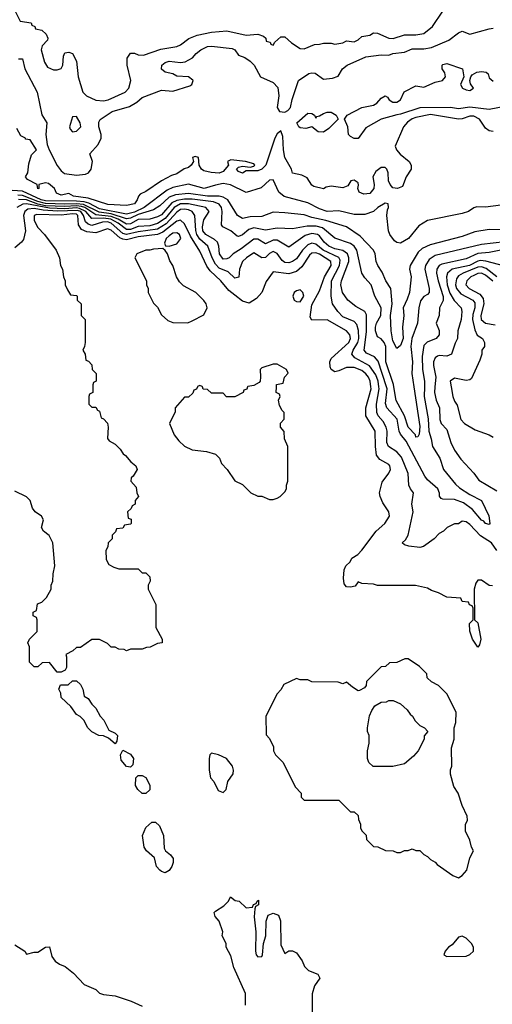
# Model space of a CAD drawing. Header units: inches. Extents: x 2348341 to 2479810, y 460419 to 613669.
# Tile 585 of 656: x 2432516 to 2434966, y 566794 to 571906. Entities that reach past the tile are written whole.
import ezdxf

# ---------------------------------------------------------------- set-up
doc = ezdxf.new("R2010")
doc.units = ezdxf.units.IN
doc.header["$MEASUREMENT"] = 0
doc.layers.add('C4536', color=7, linetype='Continuous')
doc.layers.add('C4537', color=7, linetype='Continuous')

msp = doc.modelspace()

# ---------------------------------------------------------------- linework, layer by layer
at = {"layer": 'C4536', "color": 2}
for points, elevation in [([(2432894, 570000), (2432894, 569970), (2432878, 569962), (2432874, 569950), (2432874, 569910), (2432890, 569894), (2432910, 569894), (2432918, 569878), (2432930, 569874), (2432938, 569838), (2432950, 569834), (2432970.7, 569810.7), (2432974.8, 569790), (2432971.3, 569731.3), (2432979.6, 569719.6), (2433010, 569702), (2433036.9, 569676.9), (2433051.6, 569651.6), (2433063.6, 569643.6), (2433092, 569610), (2433118, 569590), (2433124.7, 569570), (2433103.6, 569536.4), (2433092.7, 569527.3), (2433092, 569510), (2433119.6, 569479.6), (2433122, 569450), (2433132, 569430), (2433114, 569410), (2433114, 569390), (2433098, 569382), (2433092.7, 569367.3), (2433074, 569350), (2433078, 569318), (2433092.7, 569312.7), (2433094, 569290), (2433090, 569286), (2433058, 569282), (2433050, 569266), (2433018, 569262), (2433012.7, 569247.3), (2432994, 569230), (2432994, 569210), (2432974, 569190), (2432971.6, 569168.4), (2432962, 569150), (2432963.6, 569103.6), (2432978, 569078), (2433003.6, 569063.6), (2433030, 569054), (2433130, 569054), (2433150, 569034), (2433170, 569034), (2433190, 569014), (2433192, 568990), (2433182, 568970), (2433182, 568950), (2433222, 568870), (2433222, 568750), (2433254, 568690), (2433254, 568670), (2433230, 568668), (2433191.6, 568648.4), (2433172.7, 568647.3), (2433150, 568638), (2433090, 568638), (2433070, 568628.7), (2433056.4, 568636.4), (2433030, 568638), (2433010, 568648), (2432990, 568648.7), (2432970, 568668), (2432930, 568688), (2432890, 568688), (2432830, 568646), (2432810, 568646), (2432791.6, 568628.4), (2432754, 568610), (2432758, 568598), (2432758, 568542), (2432751.3, 568528.7), (2432730, 568518), (2432710, 568518), (2432670, 568568), (2432632.7, 568567.3), (2432610, 568546), (2432590, 568546), (2432566, 568570), (2432566, 568650), (2432558, 568670), (2432566, 568690), (2432606, 568730), (2432606, 568790), (2432602, 568802), (2432586, 568810), (2432586, 568830), (2432602, 568838), (2432607.3, 568872.7), (2432630, 568882), (2432654.6, 568905.4), (2432678, 568950), (2432678, 568970), (2432688, 568990), (2432688.4, 569028.4), (2432698, 569070), (2432688, 569190), (2432668.4, 569228.4), (2432638, 569250), (2432628, 569270), (2432638, 569310), (2432628.9, 569328.9), (2432595.3, 569350), (2432582, 569370), (2432568.9, 569408.9), (2432550, 569428), (2432490, 569458)], 62), ([(2433437.3, 570000), (2433432.7, 569987.3), (2433418, 569982), (2433412.7, 569967.3), (2433390, 569946), (2433370, 569946), (2433322, 569890), (2433322, 569870), (2433292, 569810), (2433316, 569750), (2433339.8, 569719.8), (2433370, 569692), (2433410, 569672), (2433483.6, 569663.6), (2433530.9, 569650.9), (2433552, 569630), (2433561, 569601), (2433590.9, 569570.9), (2433631.6, 569511.6), (2433670, 569492), (2433714, 569450), (2433750, 569432), (2433770, 569432), (2433810, 569414), (2433830, 569414), (2433850, 569422), (2433866, 569430), (2433890, 569454), (2433898, 569470), (2433898, 569490), (2433906, 569510), (2433906, 569690), (2433888, 569730), (2433887.3, 569767.3), (2433868, 569790), (2433868.4, 569811.6), (2433887.3, 569832.7), (2433887.3, 569867.3), (2433876.4, 569876.4), (2433863.1, 569903.1), (2433858, 569930), (2433866, 569950), (2433862, 569962), (2433846, 569970), (2433846.9, 570000)], 66), ([(2433697.3, 570000), (2433692.7, 569987.3), (2433678, 569982), (2433674, 569970), (2433630, 569948), (2433588.4, 569948.4), (2433570, 569966), (2433510, 569966), (2433490, 569986), (2433467.3, 569987.3), (2433462.7, 570000)], 66), ([(2434967.3, 568967.3), (2434950, 568968), (2434910, 568995.3), (2434890, 568995.3), (2434879.8, 568980.2), (2434871, 568950), (2434874, 568790), (2434890, 568774), (2434906, 568690), (2434899.6, 568660.4), (2434890, 568648), (2434864, 568690), (2434848.7, 568731.3), (2434848.4, 568771.6), (2434866, 568790), (2434866, 568850), (2434862, 568862), (2434848, 568868), (2434842, 568882), (2434810, 568886), (2434802, 568902), (2434730, 568908), (2434686, 568930), (2434650, 568942), (2434630, 568955.3), (2434568.4, 568968.4), (2434370, 568968.7), (2434350, 568975.3), (2434290, 568978), (2434270, 568988), (2434254.8, 568965.2), (2434230, 568959), (2434210, 568962), (2434197.2, 568977.2), (2434193.6, 569006.4), (2434198, 569050), (2434206, 569070), (2434228.4, 569091.6), (2434238, 569110), (2434268, 569130), (2434290, 569151.3), (2434364, 569250), (2434409, 569290), (2434432.5, 569327.5), (2434429, 569350), (2434398, 569398), (2434384, 569430), (2434381.2, 569450), (2434395.5, 569504.5), (2434430, 569551.3), (2434438, 569570), (2434435.1, 569590), (2434430, 569596), (2434382.4, 569622.4), (2434365.8, 569645.8), (2434359.7, 569690), (2434358.7, 569770), (2434309.6, 569850), (2434309.7, 569890), (2434337.6, 569990), (2434336.4, 570000)], 62), ([(2434989.7, 569149.7), (2434960.9, 569190), (2434905.4, 569225.4), (2434850, 569285.2), (2434830, 569299), (2434810, 569302), (2434790, 569288.7), (2434770, 569288), (2434731.1, 569268.9), (2434712, 569250), (2434690, 569238), (2434664.7, 569210), (2434608.5, 569171.5), (2434590, 569165.1), (2434532.9, 569172.9), (2434510, 569179), (2434499, 569190), (2434515.1, 569204.9), (2434529.5, 569230.5), (2434555.1, 569350), (2434549.4, 569390), (2434557.2, 569450), (2434541.2, 569470), (2434532.7, 569490), (2434529.4, 569550), (2434494.6, 569634.6), (2434470, 569662), (2434427.3, 569690), (2434418.7, 569710), (2434420.5, 569770), (2434415.8, 569790), (2434399.8, 569819.8), (2434373.3, 569850), (2434366.7, 569866.7), (2434364.7, 569910), (2434379.3, 569990), (2434377.8, 570000)], 58), ([(2434614, 570000), (2434612.9, 569950), (2434634, 569834), (2434636.5, 569770), (2434648.9, 569730), (2434654.9, 569690), (2434693.4, 569630), (2434712, 569570), (2434774.9, 569494.9), (2434795.9, 569475.9), (2434850, 569440.4), (2434910.6, 569410), (2434947.3, 569330), (2434953.4, 569290), (2434950, 569285.2), (2434930, 569289.5), (2434921.5, 569301.5), (2434910, 569307), (2434863.1, 569363.1), (2434816.8, 569396.8), (2434770, 569414), (2434710, 569416), (2434700.1, 569420.1), (2434692.1, 569432.1), (2434692.1, 569447.9), (2434682.9, 569470), (2434630, 569517), (2434615.6, 569535.6), (2434518.4, 569718.4), (2434490, 569753.2), (2434483, 569770), (2434472.3, 569832.3), (2434418.7, 569890), (2434412.8, 569912.8), (2434421.4, 569990), (2434418.1, 570000)], 54), ([(2434559.4, 570000), (2434590, 569794), (2434586.4, 569753.6), (2434579.6, 569740.4), (2434570, 569738), (2434567, 569750), (2434529.8, 569789.8), (2434509.9, 569849.8), (2434467.9, 569928), (2434455, 570000)], 50), ([(2434668.5, 570000), (2434665.7, 569970), (2434674, 569930), (2434692.7, 569890), (2434694, 569830), (2434701, 569810), (2434730, 569778), (2434750.6, 569710), (2434770, 569671), (2434803.4, 569623.4), (2434870, 569551.3), (2434895.3, 569515.3), (2434990, 569460.5)], 58), ([(2434751.9, 570000), (2434760.5, 569950), (2434770, 569924.7), (2434784, 569904), (2434802, 569830), (2434821, 569810), (2434876.3, 569776.3), (2434950, 569751.3), (2434970, 569738)], 62), ([(2433686, 566790), (2433686, 566850), (2433625.6, 566985.6), (2433610, 567046), (2433586, 567090), (2433586, 567110), (2433566, 567150), (2433568, 567170), (2433550, 567226), (2433529.1, 567249.1), (2433524, 567270), (2433530, 567278), (2433574.6, 567305.4), (2433598, 567330), (2433608.4, 567351.6), (2433632.7, 567332.7), (2433654, 567330), (2433690, 567294), (2433722, 567298), (2433727.3, 567312.7), (2433742, 567318), (2433746, 567330), (2433754, 567334), (2433754, 567310), (2433738, 567302), (2433734, 567290), (2433731, 567249), (2433739.1, 567170), (2433738.4, 567070), (2433741.6, 567050), (2433750, 567040.5), (2433770, 567042), (2433775.1, 567050), (2433778.7, 567110), (2433791, 567150), (2433793.9, 567226.1), (2433802.9, 567257.1), (2433830, 567267.7), (2433857.5, 567257.5), (2433868.2, 567228.2), (2433870, 567102), (2433890, 567058), (2433911.6, 567071.6), (2433930, 567072), (2433950, 567062), (2433979.8, 567019.8), (2433992, 566990), (2434012, 566970), (2434062, 566950), (2434071.3, 566930), (2434044.7, 566890), (2434031.6, 566848.4), (2434031.3, 566750)], 62), ([(2432490, 567102), (2432542, 567070), (2432550, 567054), (2432590, 567064.7), (2432610, 567064.7), (2432650, 567091.3), (2432670, 567092), (2432682.8, 567042.8), (2432698.8, 567018.8), (2432722, 567002), (2432750.4, 566990.4), (2432795.2, 566955.2), (2432850, 566896), (2432910, 566870.8), (2432930, 566851), (2432950, 566844.7), (2433010, 566838), (2433094, 566810), (2433150, 566784.7)], 62)]:
    msp.add_lwpolyline(points, dxfattribs=dict(at, elevation=elevation))
for points, elevation in [([(2434530, 568588), (2434512.7, 568587.3), (2434470, 568568), (2434432.7, 568567.3), (2434411.6, 568548.4), (2434390, 568546), (2434314, 568470), (2434312, 568450), (2434303.6, 568436.4), (2434276.9, 568423.1), (2434270, 568422), (2434240.2, 568440.2), (2434210, 568466), (2434190, 568458), (2434167.3, 568467.3), (2434030, 568468), (2434010, 568478), (2433970, 568478), (2433950, 568486), (2433885.4, 568454.6), (2433870, 568426), (2433850, 568406), (2433792, 568290), (2433792.7, 568192.7), (2433810, 568174), (2433832, 568130), (2433832, 568110), (2433842, 568090), (2433882, 568050), (2433943.6, 567923.6), (2433974, 567890), (2433974, 567870), (2433990, 567854), (2434170, 567854), (2434230, 567794), (2434250, 567794), (2434270, 567774), (2434272.7, 567752.7), (2434282, 567730), (2434282, 567710), (2434290, 567694), (2434311.6, 567671.6), (2434314, 567650), (2434350, 567614), (2434371.6, 567611.6), (2434412.7, 567592.7), (2434451.6, 567591.6), (2434470, 567582), (2434490, 567582), (2434510, 567592), (2434530, 567592), (2434550, 567602), (2434570, 567592), (2434590, 567592), (2434610, 567572), (2434630, 567562), (2434645.4, 567545.4), (2434670, 567532), (2434679.6, 567519.6), (2434762, 567462), (2434790, 567451.3), (2434810, 567462), (2434834, 567490), (2434850, 567554), (2434868, 567590), (2434858, 567610), (2434850, 567646), (2434827.3, 567692.7), (2434827.3, 567727.3), (2434838, 567750), (2434835.3, 567770), (2434810, 567826), (2434788.7, 567890), (2434765.6, 567925.6), (2434749.1, 567989.1), (2434749.1, 568010.9), (2434755.3, 568030), (2434754.6, 568125.4), (2434768.7, 568170), (2434768, 568230), (2434776.4, 568256.4), (2434778, 568310), (2434730, 568406), (2434686, 568450), (2434650, 568468), (2434628.9, 568488.9), (2434626, 568510), (2434588.4, 568548.4)], 66), ([(2433010, 568146), (2432976.4, 568176.4), (2432950, 568188), (2432926, 568190), (2432890, 568208), (2432868, 568230), (2432848.4, 568268.4), (2432828.4, 568288.4), (2432810, 568298), (2432780.4, 568340.4), (2432730, 568386), (2432728, 568410), (2432718, 568430), (2432727.3, 568452.7), (2432767.3, 568452.7), (2432790, 568474), (2432810, 568474), (2432830, 568454), (2432842, 568430), (2432850, 568394), (2432870, 568382), (2432890, 568352), (2432910.9, 568330.9), (2432932, 568290), (2432952, 568270), (2432978, 568218), (2433010, 568202), (2433022, 568190), (2433019.6, 568160.4)], 62), ([(2434348.4, 568028.4), (2434326, 568050), (2434318, 568070), (2434318, 568110), (2434328, 568150), (2434328, 568190), (2434318, 568210), (2434318, 568230), (2434328.9, 568291.1), (2434340.4, 568319.6), (2434356.4, 568343.6), (2434390, 568362), (2434416.4, 568363.6), (2434430, 568372), (2434451.6, 568371.6), (2434490, 568354), (2434523.6, 568323.6), (2434539.6, 568299.6), (2434552, 568290), (2434565.4, 568265.4), (2434590, 568242), (2434614, 568230), (2434632, 568210), (2434612.7, 568187.3), (2434612, 568170), (2434582, 568110), (2434558, 568082), (2434510, 568042), (2434450, 568028.7)], 66), ([(2433090, 568026), (2433070, 568028), (2433042, 568062), (2433038, 568090), (2433050, 568114), (2433090, 568092), (2433104.7, 568070), (2433102, 568038)], 62), ([(2433510, 568098), (2433502, 568090), (2433498, 568070), (2433498, 568010), (2433504.7, 567970), (2433522, 567950), (2433544.7, 567904.7), (2433570, 567894), (2433586, 567910), (2433595.3, 567950), (2433622, 567990), (2433624, 568010), (2433619, 568030), (2433588, 568070), (2433546, 568090)], 66), ([(2433150, 567888.7), (2433128, 567910), (2433115.3, 567930), (2433118, 567970), (2433130, 567982), (2433150, 567982), (2433170, 567971.3), (2433190, 567932), (2433190, 567908), (2433170, 567888.7)], 62), ([(2433270, 567477.2), (2433250, 567482.7), (2433241.2, 567490), (2433225.1, 567510), (2433215.1, 567555.1), (2433172.7, 567590), (2433160.9, 567610), (2433152.7, 567670), (2433170, 567712), (2433200.4, 567739.6), (2433219.6, 567739.6), (2433241, 567721), (2433260.7, 567670), (2433264.1, 567604.1), (2433271, 567590), (2433298, 567570), (2433310.7, 567550.7), (2433310.6, 567530), (2433304, 567510), (2433290, 567488.7)], 62), ([(2434810, 567148), (2434790, 567142), (2434757.3, 567102.7), (2434738, 567090), (2434722, 567070), (2434714, 567050), (2434730, 567042), (2434830, 567044.7), (2434850, 567052), (2434868, 567070), (2434868, 567090), (2434858, 567110), (2434830, 567138)], 66)]:
    msp.add_lwpolyline(points, close=True, dxfattribs=dict(at, elevation=elevation))
at = {"layer": 'C4537', "color": 2}
for points, elevation in [([(2432492, 571950), (2432518, 571898), (2432574, 571890), (2432578, 571878), (2432594, 571870), (2432598, 571858), (2432630, 571852), (2432652, 571830), (2432662, 571810), (2432659.6, 571800.4), (2432632, 571770), (2432626, 571750), (2432644.5, 571684.5), (2432659.6, 571659.6), (2432690, 571644.7), (2432710, 571644.7), (2432730, 571652), (2432739, 571670), (2432743.1, 571716.9), (2432750, 571734), (2432770, 571738), (2432790, 571731), (2432810.5, 571690.5), (2432819.3, 571610), (2432843, 571530), (2432861, 571510), (2432910, 571488.8), (2432950, 571484.2), (2432974, 571490), (2433062, 571530), (2433081.2, 571550), (2433092, 571590), (2433072.3, 571670), (2433073.2, 571706.8), (2433090, 571731.3), (2433110, 571731.3), (2433130, 571722.8), (2433158, 571722), (2433247.3, 571752.7), (2433330, 571767.3), (2433350, 571774.8), (2433391.5, 571808.5), (2433434.9, 571825.1), (2433510, 571841.6), (2433590, 571847.7), (2433690, 571825.5), (2433750, 571831.3), (2433779.8, 571819.8), (2433792, 571810), (2433794, 571794), (2433814, 571790), (2433818, 571778), (2433830, 571774), (2433838, 571790), (2433870, 571816), (2433890, 571816), (2433924.9, 571784.9), (2433970, 571756), (2433990, 571754.8), (2434043.1, 571776.9), (2434070, 571778), (2434090, 571784.7), (2434130, 571784.7), (2434150, 571778), (2434190, 571786), (2434210, 571796), (2434250, 571791.3), (2434270, 571801), (2434290, 571818), (2434330, 571826), (2434350, 571838), (2434370, 571836), (2434430, 571810.7), (2434451.7, 571808.3), (2434510, 571827.7), (2434570, 571826.4), (2434610, 571834.9), (2434656, 571870), (2434710, 571950.8)], 42), ([(2432510, 571702), (2432530, 571702), (2432542.8, 571650), (2432606.8, 571530), (2432630, 571411.3), (2432656, 571370), (2432650.4, 571310), (2432658, 571258), (2432667.7, 571230), (2432709.2, 571149.2), (2432730, 571120.5), (2432747.6, 571107.6), (2432810, 571099), (2432857, 571103), (2432871.8, 571110), (2432885.1, 571130), (2432892.7, 571170), (2432879, 571210), (2432922, 571258), (2432938.4, 571290), (2432938.4, 571310), (2432926, 571350), (2432926, 571374), (2432932.3, 571387.7), (2432994, 571430), (2433084.2, 571455.8), (2433122.7, 571477.3), (2433150, 571502), (2433250, 571540.7), (2433310, 571534.8), (2433398, 571562), (2433408.7, 571570), (2433415.3, 571590), (2433412.5, 571592.5), (2433390, 571609), (2433330, 571613.2), (2433310, 571624), (2433270, 571633.2), (2433250, 571649), (2433253.2, 571670), (2433270, 571684), (2433290, 571690.3), (2433350, 571683), (2433373.8, 571686.2), (2433412.1, 571707.9), (2433430, 571730.7), (2433454, 571750), (2433490, 571766), (2433510, 571768.2), (2433616.7, 571756.7), (2433631, 571750), (2433650, 571722), (2433682, 571710), (2433710, 571691), (2433730.7, 571670), (2433764, 571610), (2433830, 571579.5), (2433854, 571554), (2433858.7, 571510), (2433850.5, 571450), (2433862, 571430), (2433890, 571426), (2433906.2, 571433.8), (2433919.5, 571450), (2433927.8, 571492.2), (2433961.2, 571590), (2434014.2, 571625.8), (2434030, 571630.6), (2434047.7, 571627.7), (2434090, 571596.3), (2434138, 571602), (2434167, 571613), (2434189.3, 571650), (2434214, 571670), (2434310, 571713), (2434390, 571722.8), (2434430, 571721), (2434449.6, 571730.4), (2434510, 571737.6), (2434550, 571753.7), (2434610, 571754.4), (2434650, 571761.3), (2434740.5, 571799.5), (2434790, 571837.3), (2434810, 571846), (2434850, 571830.8), (2434950, 571859.1), (2434970, 571861.6)], 38), ([(2435030, 571456), (2434950, 571439.7), (2434850, 571451.1), (2434790, 571442.9), (2434749.6, 571449.7), (2434590, 571448.6), (2434490, 571414.5), (2434470, 571412.7), (2434390, 571389.5), (2434310, 571345.2), (2434270, 571289), (2434250, 571289.3), (2434230, 571299.3), (2434220.9, 571310), (2434217, 571350), (2434199, 571390), (2434213.2, 571410), (2434289.7, 571450.3), (2434350, 571461.3), (2434367, 571473), (2434390, 571498.8), (2434410, 571511.3), (2434422.8, 571502.8), (2434430.8, 571490), (2434450, 571478), (2434470, 571478), (2434489.2, 571490), (2434509.5, 571530.5), (2434570, 571562), (2434610, 571556), (2434670, 571581), (2434708, 571590), (2434724, 571610), (2434719, 571630), (2434705.2, 571650), (2434705.2, 571670), (2434710, 571673.4), (2434730, 571678), (2434810.6, 571650.6), (2434818.8, 571610), (2434801, 571570), (2434812, 571550), (2434830, 571541), (2434850, 571538), (2434868, 571550), (2434852.3, 571572.3), (2434848.7, 571590), (2434854.5, 571610), (2434860.8, 571619.2), (2434885.9, 571634.1), (2434910, 571637.6), (2434933.4, 571633.4), (2434944, 571624), (2434950, 571604.7), (2434970, 571586.8)], 34), ([(2434970, 571325.2), (2434950, 571329.4), (2434930, 571342.7), (2434899.5, 571390), (2434870, 571404.7), (2434850, 571404.7), (2434810, 571391), (2434790, 571389.8), (2434645.9, 571414.1), (2434570, 571398.5), (2434550, 571391), (2434526.4, 571373.6), (2434505.5, 571350), (2434461.7, 571250), (2434468.5, 571230), (2434487.9, 571207.9), (2434534.9, 571170), (2434546, 571150), (2434546, 571130), (2434519.1, 571090), (2434499.6, 571040.4), (2434474, 571030), (2434450, 571033.2), (2434436, 571050), (2434427.8, 571070), (2434426.3, 571110), (2434418.4, 571130), (2434410, 571137.6), (2434390, 571138.9), (2434362, 571118), (2434346.4, 571090), (2434353.7, 571050), (2434352.2, 571030), (2434330, 571002.9), (2434299.3, 570999.3), (2434275.3, 571010), (2434268, 571030), (2434272.7, 571047.3), (2434270, 571058), (2434250, 571072.7), (2434231.6, 571068.4), (2434217.3, 571042.7), (2434190, 571033.2), (2434130, 571041.2), (2434104, 571036), (2434090, 571028), (2434040.4, 571040.4), (2434030, 571046), (2434005.6, 571085.6), (2433978, 571098), (2433929.4, 571109.4), (2433925.2, 571130), (2433889.7, 571189.7), (2433882.6, 571230), (2433879.2, 571299.2), (2433870, 571329.2), (2433850, 571313.6), (2433837.8, 571290), (2433791.6, 571150), (2433770, 571129.7), (2433750, 571120.9), (2433690, 571121.2), (2433670, 571109.6), (2433650, 571117.2), (2433639.3, 571130), (2433650, 571140.7), (2433670, 571144.9), (2433710, 571141), (2433730, 571144.7), (2433734, 571150), (2433730, 571158), (2433686, 571170), (2433610, 571179), (2433592, 571170), (2433598.8, 571150), (2433570, 571117), (2433550, 571108.7), (2433508.1, 571111.9), (2433470, 571122), (2433458.4, 571130), (2433446, 571150), (2433442, 571190), (2433424.9, 571195.1), (2433412, 571190), (2433416, 571170), (2433404, 571150), (2433390, 571138), (2433368.6, 571131.4), (2433330, 571106), (2433302.8, 571097.2), (2433250.4, 571069.6), (2433170, 571013.2), (2433140.7, 570999.3), (2433130.7, 570989.3), (2433124.7, 570970), (2433110.8, 570950), (2433070, 570940.9), (2432973.1, 570946.9), (2432870, 570979.3), (2432794, 570990), (2432770, 571004), (2432730, 570994), (2432706, 571006), (2432695.3, 571030), (2432665.4, 571054.6), (2432650, 571058), (2432614, 571050), (2432614, 571030), (2432610, 571028), (2432606, 571050), (2432556.4, 571076.4), (2432546, 571090), (2432558, 571110), (2432563.1, 571156.9), (2432576.5, 571203.5), (2432602, 571230), (2432570, 571282), (2432546, 571286), (2432546, 571290), (2432522, 571302), (2432500.1, 571340.1)], 38), ([(2435090, 570952.7), (2434930, 570932.7), (2434886.4, 570933.6), (2434870, 570928.7), (2434842, 570910), (2434810, 570899), (2434630, 570864), (2434585.2, 570834.8), (2434530.7, 570770), (2434490, 570745.1), (2434470, 570749.3), (2434458, 570758), (2434434.3, 570790), (2434427.3, 570810), (2434419.3, 570890), (2434422, 570918), (2434428, 570930), (2434426, 570950), (2434410, 570954), (2434372, 570930), (2434350.7, 570909.3), (2434304.9, 570895.1), (2434250, 570895.1), (2434170, 570913), (2434110, 570910.8), (2434070, 570923.1), (2434010, 570955.4), (2433887.2, 570987.2), (2433858.4, 571010), (2433830, 571074), (2433810, 571072.7), (2433767.7, 571032.3), (2433690, 571009.2), (2433607.9, 571047.9), (2433570, 571054.7), (2433530, 571047.6), (2433471.4, 571028.6), (2433390, 571051.3), (2433310, 571035.1), (2433279.6, 571020.4), (2433161.1, 570930), (2433110, 570907), (2433070, 570897), (2432930, 570923.9), (2432873, 570953), (2432850, 570959.5), (2432810, 570963.7), (2432650, 570965.6), (2432626.4, 570970), (2432530, 571015.2), (2432450, 571020.7)], 42), ([(2435010, 570814.5), (2434950, 570816.2), (2434876.1, 570803.9), (2434810, 570779.5), (2434643.8, 570736.2), (2434601.5, 570718.5), (2434580.6, 570699.4), (2434539.5, 570630), (2434536.4, 570610), (2434544.6, 570570), (2434535.8, 570490), (2434525, 570455.1), (2434503.1, 570410), (2434506.7, 570370), (2434500.5, 570310), (2434503, 570250), (2434490, 570214), (2434470, 570198), (2434450, 570239), (2434440.9, 570290), (2434437.7, 570370), (2434446, 570430), (2434439.1, 570510), (2434413.7, 570550), (2434395.5, 570595.5), (2434371.8, 570630), (2434363.6, 570650), (2434359.3, 570690), (2434349.2, 570710), (2434281.1, 570781.1), (2434209.7, 570829.7), (2434103.1, 570863.1), (2434030, 570878.3), (2433990, 570893), (2433890, 570903.6), (2433830, 570906.6), (2433770, 570883.6), (2433710, 570882.9), (2433670, 570874.5), (2433644.5, 570890), (2433594, 570970), (2433570, 570984.8), (2433549.8, 570989.8), (2433489.9, 570989.9), (2433390, 571004), (2433323.4, 570996.6), (2433290, 570984.2), (2433241.2, 570938.8), (2433210, 570918), (2433130, 570894.1), (2433090, 570874.7), (2433070, 570872.2), (2432990, 570897.6), (2432926.8, 570906.8), (2432845.6, 570945.6), (2432810, 570950), (2432750, 570947.3), (2432650, 570951), (2432610, 570961.6), (2432530, 570993.5), (2432505, 570995)], 46), ([(2434418.1, 570000), (2434373.8, 570133.8), (2434354.9, 570154.9), (2434314, 570174), (2434301.3, 570190), (2434314.4, 570285.6), (2434314.1, 570374.1), (2434304.5, 570390), (2434257.5, 570417.5), (2434216, 570450), (2434189.6, 570490), (2434181.3, 570530), (2434184.7, 570550), (2434221.5, 570650), (2434222.7, 570670), (2434214.7, 570690), (2434190, 570707.7), (2434150, 570716.8), (2434117.6, 570730), (2434094, 570750), (2434070, 570783), (2434059.5, 570790), (2434030, 570795.8), (2433995.1, 570784.9), (2433910, 570724.5), (2433850, 570761.7), (2433830, 570760.4), (2433790, 570741.6), (2433750, 570766), (2433730, 570766), (2433664, 570716), (2433621.6, 570690), (2433602, 570670), (2433590, 570663.5), (2433570, 570662.4), (2433551.5, 570690), (2433548.5, 570730), (2433540.5, 570750), (2433525.5, 570765.5), (2433481.3, 570790), (2433465.3, 570810), (2433462.9, 570830), (2433470, 570867.3), (2433498, 570910), (2433481.2, 570930), (2433390.4, 570950.4), (2433350, 570949.2), (2433315.9, 570930), (2433270, 570873.3), (2433230, 570847.5), (2433190, 570836.3), (2433130, 570832.5), (2433090, 570816.3), (2433070, 570815.8), (2433025.7, 570850), (2432987.1, 570870), (2432950, 570875.5), (2432890, 570873.8), (2432858.4, 570910), (2432826.3, 570926.3), (2432810, 570929.9), (2432750, 570923.7), (2432670, 570927), (2432550.1, 570949.9), (2432532.2, 570947.8), (2432500.3, 570930)], 54), ([(2434455, 570000), (2434452.7, 570012.7), (2434414.2, 570130), (2434414.2, 570210), (2434406, 570230), (2434390, 570249.6), (2434370, 570259.3), (2434360.5, 570290), (2434359.7, 570310), (2434366, 570330), (2434387.6, 570370), (2434389.5, 570410), (2434357.2, 570470), (2434337.2, 570530), (2434304.8, 570564.8), (2434289.6, 570589.6), (2434263, 570710), (2434249.8, 570729.8), (2434230, 570744.7), (2434150, 570771.8), (2434084.9, 570824.9), (2434053.1, 570833.1), (2434006, 570834), (2433930, 570819.7), (2433850, 570823.6), (2433790, 570813.3), (2433730, 570825.7), (2433703.2, 570816.8), (2433670, 570789.6), (2433650, 570780.9), (2433642.5, 570782.5), (2433609.6, 570809.6), (2433568, 570830), (2433560.9, 570840.9), (2433564.7, 570910), (2433562.2, 570930), (2433548.9, 570948.9), (2433519.4, 570959.4), (2433410, 570973.2), (2433370, 570974.4), (2433330, 570967.9), (2433304.8, 570955.2), (2433250, 570893.3), (2433230, 570882.2), (2433190, 570869.8), (2433130, 570868.1), (2433090, 570846), (2433070, 570844.9), (2433026.8, 570870), (2432990, 570883.3), (2432910, 570893.3), (2432853.6, 570930), (2432836, 570936), (2432810, 570940), (2432750, 570935.7), (2432650, 570939.9), (2432608.7, 570948.7), (2432550, 570969.9), (2432510, 570972.2)], 50), ([(2434377.8, 570000), (2434373.5, 570030), (2434361.7, 570061.7), (2434329.1, 570109.1), (2434253.6, 570150), (2434237.6, 570170), (2434244, 570190), (2434268.8, 570230), (2434273.5, 570250), (2434272.8, 570292.8), (2434264, 570324), (2434250, 570338.4), (2434190, 570362.9), (2434164.5, 570390), (2434137, 570430), (2434131.1, 570471.1), (2434132.1, 570550), (2434173.6, 570630), (2434176.8, 570656.8), (2434170.6, 570670.6), (2434089.4, 570709.4), (2434050, 570740.4), (2434030, 570745.7), (2434010, 570737.7), (2433981.7, 570710), (2433950, 570665.1), (2433930, 570649.7), (2433910, 570643.5), (2433890, 570646), (2433875.8, 570655.8), (2433850, 570692), (2433830, 570703), (2433810, 570691.3), (2433790, 570671.6), (2433770, 570669.4), (2433730, 570694.7), (2433690.5, 570670), (2433670.4, 570650), (2433654.9, 570610), (2433651.7, 570568.3), (2433630, 570564.5), (2433596.6, 570596.6), (2433550, 570615.4), (2433530, 570636.9), (2433512.9, 570670), (2433491.5, 570730), (2433450, 570767.1), (2433434.6, 570790), (2433428.7, 570811.3), (2433422.6, 570890), (2433409.6, 570910), (2433390, 570918.8), (2433370, 570922.5), (2433350, 570919.8), (2433330, 570906.4), (2433274, 570846), (2433230, 570818.5), (2433130, 570804.9), (2433070, 570789.9), (2433050, 570796.5), (2432990, 570849.8), (2432970, 570856), (2432945.1, 570854.9), (2432890, 570838), (2432870, 570843.8), (2432856.6, 570856.6), (2432846.1, 570890), (2432831.9, 570910), (2432815.4, 570915.4), (2432711.5, 570911.5), (2432637, 570917), (2432590, 570925.6), (2432557.7, 570922.3), (2432542.3, 570910), (2432534.3, 570890), (2432546, 570810), (2432535.9, 570764.1), (2432524.7, 570750), (2432490, 570722)], 58), ([(2434336.4, 570000), (2434333.1, 570030), (2434323.1, 570050), (2434310, 570067.8), (2434290, 570084), (2434250, 570099.8), (2434210, 570099.6), (2434170, 570082), (2434150, 570078), (2434130, 570089.3), (2434124.4, 570104.4), (2434123, 570130), (2434130, 570146.8), (2434221.3, 570230), (2434231, 570250), (2434226.3, 570270), (2434209.8, 570289.8), (2434110, 570348), (2434030, 570345.2), (2434020.7, 570360.7), (2434030, 570426), (2434070, 570498.8), (2434096.4, 570570), (2434130.9, 570630), (2434128.2, 570650), (2434070, 570688.9), (2434050, 570696.1), (2434030, 570694), (2434017.5, 570682.5), (2433977.8, 570622.2), (2433950, 570598.3), (2433910, 570586.6), (2433830, 570597.2), (2433793.5, 570546.5), (2433770, 570489), (2433742.5, 570457.5), (2433705.4, 570434.6), (2433670, 570445.2), (2433630, 570475.1), (2433600.4, 570500.4), (2433558.7, 570550), (2433502.5, 570602.5), (2433486, 570626), (2433450, 570703.7), (2433401.2, 570781.2), (2433370, 570846.6), (2433350, 570865.6), (2433330, 570859.8), (2433257.2, 570802.8), (2433230, 570789.8), (2433130, 570778), (2433070, 570763.4), (2433050, 570766), (2433034, 570774), (2432990, 570812.3), (2432970, 570820.5), (2432910, 570799.8), (2432863.9, 570803.9), (2432836.3, 570816.3), (2432820.3, 570840.3), (2432817.1, 570890), (2432810, 570895.8), (2432790, 570897.6), (2432730, 570890.4), (2432605.1, 570894.9), (2432590.4, 570889.6), (2432590, 570862.8), (2432610, 570827.3), (2432644, 570790), (2432704, 570710), (2432721, 570670), (2432727.3, 570630), (2432738, 570610), (2432742.8, 570570), (2432752, 570550), (2432752, 570530), (2432763.6, 570503.6), (2432778, 570478), (2432810, 570474), (2432814, 570470), (2432814, 570450), (2432834, 570430), (2432834, 570370), (2432854, 570350), (2432854, 570230), (2432851.6, 570208.4), (2432842, 570190), (2432854, 570170), (2432858, 570138), (2432872.7, 570132.7), (2432890, 570114), (2432892, 570090), (2432911.6, 570068.4), (2432912, 570030), (2432898, 570022), (2432894, 570010), (2432894, 570000)], 62), ([(2435030, 570753.1), (2434910, 570738.3), (2434670, 570682), (2434638.7, 570661.3), (2434619.5, 570630), (2434615.8, 570610), (2434639.1, 570510), (2434638.8, 570490), (2434630, 570479), (2434610, 570468.7), (2434594, 570446), (2434585.5, 570410), (2434578.4, 570330), (2434549.4, 570250.6), (2434543.2, 570210), (2434551.3, 570130), (2434549.1, 570069.1), (2434559.4, 570000)], 50), ([(2435210, 570749.7), (2434950, 570696.4), (2434890, 570691.8), (2434830, 570664.8), (2434703.5, 570636.5), (2434690.2, 570629.8), (2434677.4, 570610), (2434676.5, 570590), (2434685.5, 570550), (2434711.4, 570468.6), (2434711.5, 570448.5), (2434692.7, 570410), (2434690.4, 570369.6), (2434674.8, 570330), (2434690, 570292), (2434690.4, 570270), (2434674.8, 570250), (2434628.5, 570231.5), (2434610, 570214), (2434602.3, 570157.7), (2434603.1, 570090), (2434614.6, 570030), (2434614, 570000)], 54), ([(2435030, 570626.6), (2434932.5, 570652.5), (2434904.5, 570655.6), (2434890, 570652.8), (2434848, 570630), (2434758, 570610), (2434733.4, 570590), (2434729.1, 570570.9), (2434732.3, 570530), (2434745.4, 570485.4), (2434767.3, 570447.3), (2434804.9, 570410), (2434807.7, 570390), (2434804, 570350), (2434786.8, 570290), (2434786, 570250), (2434773.2, 570226.8), (2434753.4, 570170), (2434730, 570159.6), (2434690, 570162.4), (2434681.2, 570158.8), (2434669.1, 570150.9), (2434661.7, 570130), (2434660.9, 570110), (2434673.1, 570050), (2434668.5, 570000)], 58), ([(2434990, 570571), (2434934.3, 570614.3), (2434910, 570623.2), (2434890, 570620.6), (2434814.9, 570590), (2434790, 570575.8), (2434779.4, 570560.6), (2434774.9, 570530), (2434779.6, 570510), (2434801.8, 570481.9), (2434864.9, 570450), (2434875.5, 570435.5), (2434876.1, 570410), (2434865, 570375), (2434862.8, 570350), (2434874.9, 570294.9), (2434888.1, 570268.1), (2434914.8, 570250), (2434926, 570230), (2434924.7, 570210), (2434912, 570190), (2434911.3, 570170), (2434902, 570138), (2434857.3, 570042.7), (2434850, 570035.3), (2434830, 570033.2), (2434770, 570045.2), (2434746.8, 570030), (2434751.9, 570000)], 62), ([(2434967.9, 570547.9), (2434930, 570579.8), (2434910, 570590.7), (2434890, 570588.5), (2434870, 570578.2), (2434854.4, 570570), (2434834.4, 570550), (2434828.7, 570530), (2434845.5, 570510), (2434901.4, 570481.4), (2434918.3, 570458.3), (2434921.1, 570430), (2434905.5, 570370), (2434907.4, 570350), (2434930, 570330.4), (2434980.9, 570320.9)], 66), ([(2433846.9, 570000), (2433847.3, 570012.7), (2433882, 570018), (2433888, 570050), (2433908, 570070), (2433898, 570090), (2433850, 570118), (2433830, 570118), (2433770, 570098), (2433762, 570090), (2433764.7, 570050), (2433762, 570030), (2433756.9, 570023.1), (2433730, 570006), (2433698, 570002), (2433697.3, 570000)], 66), ([(2433462.7, 570000), (2433462, 570002), (2433450, 570006), (2433438, 570002), (2433437.3, 570000)], 66)]:
    msp.add_lwpolyline(points, dxfattribs=dict(at, elevation=elevation))
for points, elevation in [([(2432810, 571404), (2432790, 571402), (2432774, 571350), (2432777.3, 571337.3), (2432790, 571324), (2432810, 571327.3), (2432832.7, 571350), (2432829.2, 571370)], 42), ([(2434090, 571321.6), (2434063.6, 571323.6), (2434030, 571349), (2433998.8, 571341.2), (2433970, 571344.2), (2433962, 571350), (2433952.3, 571370), (2434010, 571420.7), (2434030, 571418.8), (2434044.7, 571410), (2434050, 571394), (2434056.4, 571403.6), (2434070, 571406), (2434090, 571419.1), (2434110, 571425.5), (2434130, 571425.5), (2434156, 571410), (2434167.3, 571390), (2434118.9, 571341.1)], 34), ([(2433330, 570799.6), (2433310, 570796.9), (2433290, 570783.6), (2433274.9, 570770), (2433266, 570746), (2433271.3, 570731.3), (2433290.9, 570730.9), (2433330, 570743), (2433351.5, 570770), (2433343.7, 570790)], 66), ([(2433258, 570718), (2433210, 570715.3), (2433190, 570708.7), (2433170, 570708.7), (2433122, 570690), (2433112, 570670), (2433172, 570550), (2433172, 570530), (2433182, 570510), (2433182, 570490), (2433210, 570434), (2433230, 570414), (2433250, 570374), (2433283.6, 570343.6), (2433310, 570334), (2433387.3, 570332.7), (2433410, 570342), (2433470, 570374), (2433488, 570410), (2433482, 570430), (2433470, 570448), (2433428, 570490), (2433364.7, 570524.7), (2433344.7, 570544.7), (2433328.7, 570570), (2433308.7, 570630), (2433293.6, 570653.6), (2433282, 570690), (2433270, 570708)], 66), ([(2433970, 570504), (2433950, 570499), (2433938, 570490), (2433931, 570470), (2433938, 570450), (2433950, 570442.8), (2433970, 570440.7), (2433989.3, 570470), (2433984, 570490)], 66)]:
    msp.add_lwpolyline(points, close=True, dxfattribs=dict(at, elevation=elevation))

doc.saveas('drawing.dxf')
